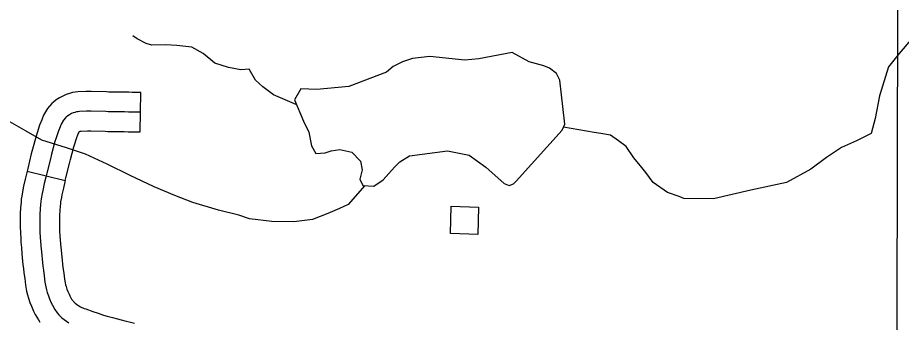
# Model space of a CAD drawing. Extents: x -19 to 366, y -4 to 359.
# Drawn here: x 138.768 to 139.407, y 194.781 to 195.001 of the extents above; entities that cross this region are included whole.
import ezdxf

# ---------------------------------------------------------------- set-up
doc = ezdxf.new("R2010")
doc.units = 0
for name, color, linetype in [('21', 7, 'Continuous'), ('Level 19', 7, 'Continuous'), ('R_ROW', 7, 'Continuous'), ('R_Temp Easement', 7, 'Continuous'), ('Sheet Fence', 7, 'Continuous')]:
    doc.layers.add(name, color=color, linetype=linetype)

msp = doc.modelspace()

# ---------------------------------------------------------------- linework, layer by layer
at = {"layer": '21'}
msp.add_lwpolyline([(139.08203, 194.86453), (139.10173, 194.86398), (139.10118, 194.84421), (139.08148, 194.84476)], close=True, dxfattribs=at)
at = {"layer": 'Level 19'}
msp.add_lwpolyline([(139.39691, 192.55137), (139.39916, 193.01408), (139.39918, 193.01861), (139.40311, 194.0054), (139.40283, 194.02364), (139.40489, 195.00522), (139.40486, 195.01798), (139.40149, 196.00809), (139.40143, 196.02666), (139.39674, 197.00568), (139.39669, 197.01653), (139.39179, 198.03814)], dxfattribs=at)
at = {"layer": 'R_ROW'}
for p, q in [((138.85716, 194.91824), (138.85765, 194.94664)), ((138.7753, 194.88991), (138.8029, 194.88317))]:
    msp.add_line(p, q, dxfattribs=at)
for points in [[(138.85765, 194.94664), (138.85135, 194.94675), (138.84877, 194.94679), (138.8458, 194.94682), (138.84108, 194.94687), (138.83428, 194.94701), (138.8326, 194.94705), (138.8217, 194.9475), (138.81777, 194.9474), (138.81204, 194.94709), (138.81012, 194.94687), (138.80804, 194.94655), (138.80587, 194.94598), (138.80358, 194.94524), (138.80114, 194.94414), (138.79863, 194.94279), (138.7963, 194.94126), (138.79432, 194.93959), (138.7932, 194.93861), (138.79002, 194.93509), (138.78713, 194.93023), (138.78584, 194.92704), (138.78434, 194.92303), (138.78251, 194.91762), (138.7818, 194.91526), (138.77925, 194.90577), (138.77834, 194.90238), (138.77576, 194.89182), (138.7753, 194.88991)], [(138.8574, 194.93244), (138.85112, 194.93255), (138.84859, 194.93259), (138.84565, 194.93262), (138.84086, 194.93267), (138.83394, 194.93281), (138.83212, 194.93285), (138.82159, 194.93329), (138.81835, 194.9332), (138.81324, 194.93293), (138.81199, 194.93278), (138.81093, 194.93262), (138.80987, 194.93234), (138.80868, 194.93196), (138.80744, 194.9314), (138.80592, 194.93058), (138.80481, 194.92985), (138.80356, 194.9288), (138.80317, 194.92846)], [(138.80317, 194.92846), (138.80152, 194.92662), (138.79989, 194.92389), (138.79908, 194.92188), (138.79772, 194.91826), (138.79604, 194.91329), (138.79546, 194.91137), (138.79297, 194.90207), (138.79209, 194.89885), (138.78956, 194.88845), (138.78883, 194.88543), (138.78773, 194.88095), (138.78658, 194.87584), (138.7861, 194.87367), (138.78546, 194.86983), (138.78523, 194.86799), (138.78505, 194.86615), (138.78473, 194.86246), (138.78456, 194.85873), (138.78448, 194.85655), (138.78441, 194.85251), (138.78444, 194.84992), (138.7846, 194.84628), (138.78485, 194.84181), (138.78499, 194.83962), (138.78529, 194.83595), (138.78566, 194.83154), (138.78641, 194.82386), (138.7867, 194.82136), (138.78705, 194.81844), (138.78767, 194.81429), (138.78823, 194.80971), (138.78885, 194.80635), (138.78939, 194.80417), (138.78987, 194.80238), (138.79073, 194.79985), (138.79153, 194.79772), (138.7928, 194.79487), (138.79363, 194.79323), (138.79545, 194.79002), (138.79709, 194.78766), (138.79834, 194.78624), (138.80049, 194.7841), (138.80204, 194.7828), (138.80369, 194.78156), (138.80538, 194.78045)], [(138.8029, 194.88317), (138.80336, 194.88509), (138.80585, 194.89531), (138.80668, 194.89837), (138.80912, 194.90747), (138.80958, 194.90897), (138.8111, 194.91349), (138.81231, 194.91672), (138.81265, 194.91756), (138.81301, 194.91816), (138.81311, 194.91827), (138.81327, 194.91841), (138.81374, 194.91866), (138.81377, 194.91868), (138.81383, 194.9187), (138.81386, 194.9187), (138.81444, 194.91877), (138.81892, 194.91901), (138.82148, 194.91908), (138.83163, 194.91866), (138.83361, 194.9186), (138.84065, 194.91846), (138.8455, 194.91842), (138.84841, 194.91838), (138.8509, 194.91835), (138.85716, 194.91824)], [(138.7753, 194.88991), (138.77503, 194.88881), (138.7739, 194.8842), (138.77272, 194.87893), (138.77215, 194.87638), (138.7714, 194.87188), (138.77111, 194.86956), (138.7709, 194.86745), (138.77055, 194.8634), (138.77037, 194.85931), (138.77028, 194.85692), (138.77021, 194.85255), (138.77024, 194.84953), (138.77041, 194.84558), (138.77067, 194.84097), (138.77082, 194.8386), (138.77113, 194.83478), (138.77151, 194.83025), (138.77228, 194.82236), (138.77259, 194.81971), (138.77297, 194.81655), (138.77359, 194.81237), (138.77419, 194.80754), (138.77496, 194.80335), (138.77564, 194.80063), (138.77627, 194.79826), (138.77735, 194.79507), (138.77838, 194.79234), (138.77996, 194.78877), (138.78111, 194.78651), (138.78342, 194.78245), (138.78458, 194.78076)], [(138.8029, 194.88317), (138.80262, 194.88206), (138.80156, 194.8777), (138.80044, 194.87275), (138.80005, 194.87096), (138.79952, 194.86778), (138.79935, 194.86641), (138.79919, 194.86484), (138.79891, 194.86153), (138.79875, 194.85816), (138.79868, 194.85618), (138.79862, 194.85247), (138.79864, 194.85031), (138.79879, 194.84699), (138.79903, 194.84265), (138.79916, 194.84064), (138.79945, 194.83712), (138.79981, 194.83282), (138.80054, 194.82537), (138.80081, 194.82302), (138.80113, 194.82033), (138.80174, 194.81621), (138.80228, 194.81187), (138.80274, 194.80936), (138.80315, 194.80772), (138.80347, 194.8065), (138.80411, 194.80463), (138.80468, 194.80311), (138.80563, 194.80096), (138.80615, 194.79995), (138.80749, 194.79758), (138.80794, 194.79694)], [(138.80794, 194.79694), (138.80828, 194.79644), (138.80868, 194.79599), (138.81007, 194.7946), (138.81089, 194.79392), (138.81186, 194.79318), (138.81271, 194.79264), (138.81391, 194.79197), (138.8165, 194.79084), (138.81772, 194.79038), (138.82277, 194.78856), (138.82669, 194.78729), (138.83065, 194.78602), (138.83314, 194.78525), (138.83697, 194.78413), (138.84057, 194.78319), (138.84338, 194.78245), (138.84683, 194.78155), (138.84908, 194.78104), (138.85301, 194.7802)]]:
    msp.add_lwpolyline(points, dxfattribs=at)
at = {"layer": 'R_Temp Easement'}
for points in [[(138.97022, 194.93768), (138.95342, 194.94503), (138.94573, 194.95074), (138.94052, 194.95555), (138.9358, 194.9636), (138.92995, 194.96309), (138.92085, 194.96479), (138.91095, 194.96779), (138.90267, 194.97481), (138.89444, 194.97937), (138.88345, 194.98065), (138.87569, 194.98104), (138.8655, 194.98082), (138.8615, 194.98206), (138.85481, 194.98551), (138.85174, 194.98753)], [(139.41426, 194.98477), (139.40598, 194.97492), (139.39827, 194.96508), (139.39176, 194.94427), (139.38855, 194.92789), (139.38558, 194.91702), (139.37494, 194.91167), (139.36409, 194.90688), (139.35329, 194.89981), (139.34197, 194.89122), (139.32442, 194.88174), (139.29867, 194.87605), (139.2716, 194.86995), (139.25006, 194.87024), (139.24682, 194.87149), (139.23844, 194.87453), (139.22788, 194.88169), (139.22261, 194.88897), (139.2197, 194.89251)], [(139.15807, 194.96049), (139.1531, 194.9642), (139.14891, 194.96603), (139.13828, 194.96889), (139.12607, 194.97551), (139.10197, 194.97092), (139.09178, 194.96999), (139.06642, 194.9726), (139.05397, 194.97124), (139.04684, 194.96885), (139.0401, 194.96532), (139.03525, 194.96144), (139.00785, 194.95111), (138.98484, 194.94882), (138.97312, 194.94938), (138.96872, 194.94133), (138.97504, 194.92588), (138.97896, 194.91798), (138.98102, 194.90815), (138.98414, 194.90251), (138.99093, 194.90301), (138.99506, 194.90459), (139.00147, 194.90546), (139.01019, 194.90371), (139.01635, 194.89699), (139.01759, 194.89094), (139.01582, 194.88408), (139.01817, 194.87956), (139.02612, 194.87894), (139.03284, 194.88361), (139.04099, 194.89285), (139.0447, 194.89671), (139.0518, 194.90101), (139.07932, 194.90451), (139.09487, 194.90136), (139.10711, 194.89284), (139.12017, 194.88092), (139.12397, 194.87947), (139.12697, 194.88066)], [(139.12697, 194.88066), (139.12883, 194.88259), (139.16219, 194.91958), (139.16401, 194.92379), (139.16043, 194.9556), (139.15807, 194.96049)], [(139.01946, 194.87946), (139.00738, 194.86583), (139.00121, 194.86285), (138.99279, 194.85925), (138.98174, 194.85503), (138.96818, 194.8534), (138.95231, 194.85343), (138.9362, 194.85554), (138.9284, 194.85802), (138.91376, 194.86168), (138.89512, 194.86734), (138.88216, 194.87236), (138.86728, 194.87848), (138.84989, 194.88682), (138.83327, 194.89498), (138.81762, 194.90203), (138.80372, 194.90665), (138.78602, 194.91233), (138.77472, 194.91872), (138.76113, 194.92657), (138.74416, 194.9334), (138.72816, 194.93892), (138.71768, 194.94286), (138.69789, 194.94887)], [(139.2197, 194.89251), (139.21405, 194.89959), (139.20858, 194.90762), (139.20282, 194.91185), (139.19724, 194.9159), (139.19023, 194.91707), (139.1853, 194.91772), (139.16304, 194.92156)]]:
    msp.add_lwpolyline(points, dxfattribs=at)
at = {"layer": 'Sheet Fence'}
for points in [[(146.77834, 1.69699), (146.57878, 10.31313), (146.37852, 18.92942), (146.17757, 27.54584), (145.97591, 36.16241), (145.77356, 44.77911), (145.57052, 53.39596), (145.36679, 62.01295), (145.16236, 70.63008), (144.95724, 79.24735), (144.75142, 87.86477), (144.54492, 96.48232), (144.33773, 105.10002), (144.12986, 113.71787), (143.92129, 122.33585), (143.71204, 130.95398), (143.5021, 139.57225), (143.29148, 148.19067), (143.08018, 156.80923), (142.8682, 165.42794), (142.65553, 174.04679), (142.44218, 182.66579), (142.22816, 191.28493), (142.01345, 199.90421), (141.79807, 208.52365), (141.58202, 217.14322), (141.36528, 225.76295), (141.14788, 234.38282), (140.9298, 243.00284), (140.71105, 251.623), (140.49162, 260.24332), (140.27153, 268.86377), (140.05077, 277.48438), (139.82934, 286.10514), (139.60724, 294.72604), (139.38447, 303.34709), (139.16105, 311.96829), (138.93695, 320.58964), (138.7122, 329.21114), (138.48678, 337.83278), (138.2607, 346.45458)], [(139.44064, 1.53154), (139.25106, 10.14733), (139.06082, 18.76327), (138.86992, 27.37935), (138.67836, 35.99557), (138.48613, 44.61194), (138.29325, 53.22845), (138.09971, 61.84511), (137.9055, 70.46191), (137.71065, 79.07885), (137.51513, 87.69595), (137.31896, 96.31318), (137.12214, 104.93057), (136.92466, 113.54809), (136.72653, 122.16577), (136.52775, 130.78359), (136.32832, 139.40156), (136.12824, 148.01968), (135.9275, 156.63794), (135.72612, 165.25636), (135.5241, 173.87492), (135.32143, 182.49362), (135.11811, 191.11248), (134.91415, 199.73149), (134.70954, 208.35064), (134.50429, 216.96995), (134.2984, 225.5894), (134.09187, 234.209), (133.8847, 242.82876), (133.6769, 251.44866), (133.46845, 260.06872), (133.25937, 268.68892), (133.04965, 277.30928), (132.8393, 285.92978), (132.62831, 294.55044), (132.41669, 303.17125), (132.20444, 311.79221), (131.99156, 320.41333), (131.77805, 329.0346), (131.56391, 337.65601), (131.34914, 346.27759)], [(0, 189.51617), (7.11214, 189.52059), (14.22427, 189.53386), (21.33637, 189.55597), (28.44845, 189.58693), (35.56048, 189.62672), (42.67245, 189.67537), (49.78436, 189.73285), (56.89619, 189.79918), (64.00793, 189.87436), (71.11958, 189.95838), (78.23111, 190.05124), (85.34253, 190.15294), (92.45381, 190.26349), (99.56495, 190.38288), (106.67593, 190.51112), (113.78675, 190.6482), (120.89739, 190.79412), (128.00785, 190.94888), (135.11811, 191.11248), (142.22816, 191.28493), (149.33799, 191.46621), (156.44759, 191.65634), (163.55694, 191.85531), (170.66605, 192.06312), (177.77489, 192.27977), (184.88345, 192.50526), (191.99173, 192.73959), (199.09971, 192.98276), (206.20739, 193.23477), (213.31474, 193.49561), (220.42177, 193.7653), (227.52845, 194.04382), (234.63479, 194.33118), (241.74076, 194.62738), (248.84635, 194.93241), (255.95157, 195.24628), (263.05638, 195.56898), (270.16079, 195.90052), (277.26478, 196.24089), (284.36834, 196.5901), (291.47147, 196.94814), (298.57414, 197.31501), (305.67635, 197.69072), (312.77809, 198.07525), (319.87934, 198.46862), (326.9801, 198.87082), (334.08035, 199.28185), (341.18009, 199.7017)]]:
    msp.add_spline(points, degree=3, dxfattribs=at)

doc.saveas('drawing.dxf')
